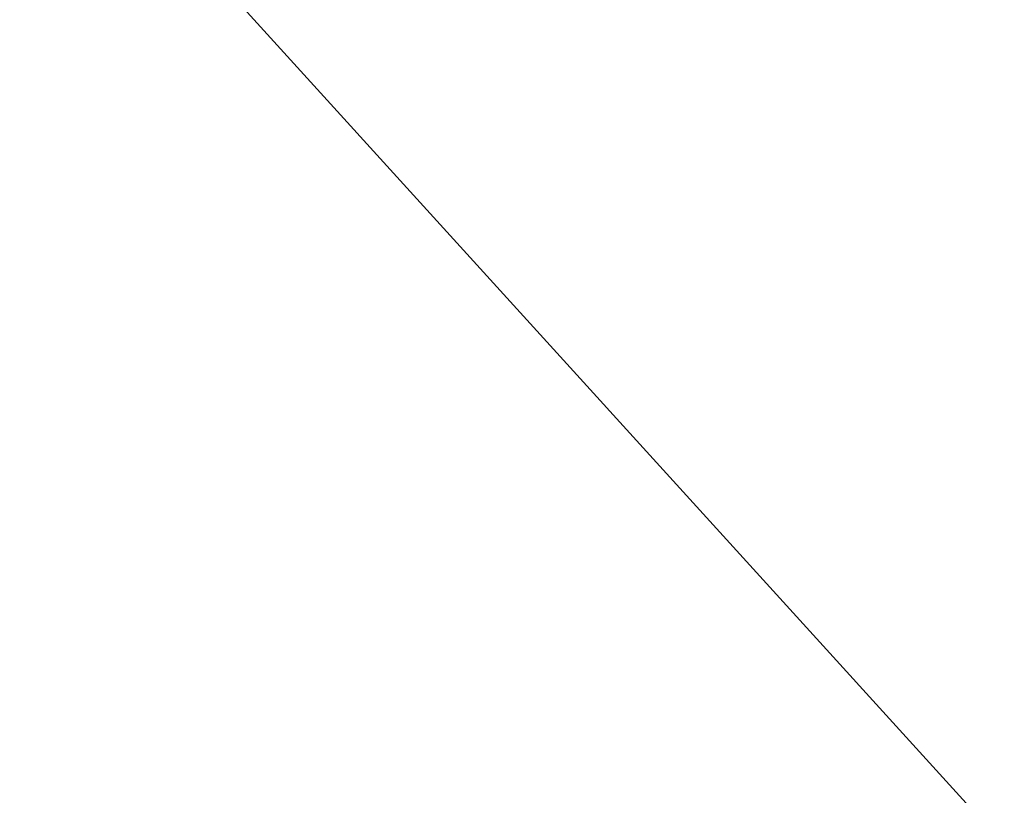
# Model space of a CAD drawing. Extents: x 0 to 362422, y 0 to 4201735.
# Tile 381 of 656: x 360273.7078 to 360273.7613, y 4200440.236 to 4200440.2781. Entities that reach past the tile are written whole.
import ezdxf

# ---------------------------------------------------------------- set-up
doc = ezdxf.new("R2010")
doc.units = 0
doc.header["$LTSCALE"] = 0.5
doc.header["$MEASUREMENT"] = 0
doc.linetypes.add('Д_ТРОТ_ТРУБА', pattern=[3, 1.5, -1.5])
doc.layers.add('(025) Дорога', color=7, linetype='Continuous')
doc.layers.add('.', color=7, linetype='Continuous', lineweight=15)

# ---------------------------------------------------------------- blocks, each defined once
blk = doc.blocks.new('gergrgrre')
at = {"layer": '(025) Дорога', "linetype": 'Д_ТРОТ_ТРУБА', "flags": 128}
blk.add_lwpolyline([(360044.195281, 4200796.011665), (360041.816441, 4200791.772535), (360042.358386, 4200788.304142), (360046.086689, 4200780.209978), (360059.012108, 4200755.886942), (360082.265896, 4200713.415003), (360119.837462, 4200651.910762), (360154.247768, 4200588.273479), (360168.951622, 4200565.337032), (360182.617822, 4200547.765948), (360213.043469, 4200512.043913), (360268.282938, 4200446.262167), (360308.926468, 4200401.534246), (360387.368572, 4200322.593366), (360428.116263, 4200283.497316), (360457.116097, 4200256.419789), (360464.885659, 4200245.443658), (360476.507188, 4200228.262836), (360489.060207, 4200214.49302), (360499.064873, 4200202.983669)], dxfattribs=at)

msp = doc.modelspace()

# ---------------------------------------------------------------- hatches: boundary and pattern name
at = {"layer": '.', "ltscale": 0.149071}
h = msp.add_hatch(color=256, dxfattribs=at)
h.dxf.hatch_style = 1
h.set_gradient(color1=(255, 255, 255), tint=1)
h.paths.add_polyline_path([(359890.240765, 4200063.475942), (362234.445023, 4200063.475942), (362234.349045, 4201313.891692), (359890.240765, 4201328.891078)], flags=17)
h.paths.add_polyline_path([(359890.240765, 4200063.475942), (362234.445023, 4200063.475942), (362234.445023, 4201313.891078), (359890.240765, 4201328.891078)], flags=17)

# ---------------------------------------------------------------- block references
at = {"linetype": 'Continuous'}
msp.add_blockref('gergrgrre', (0, 0), dxfattribs=at)

doc.saveas('drawing.dxf')
